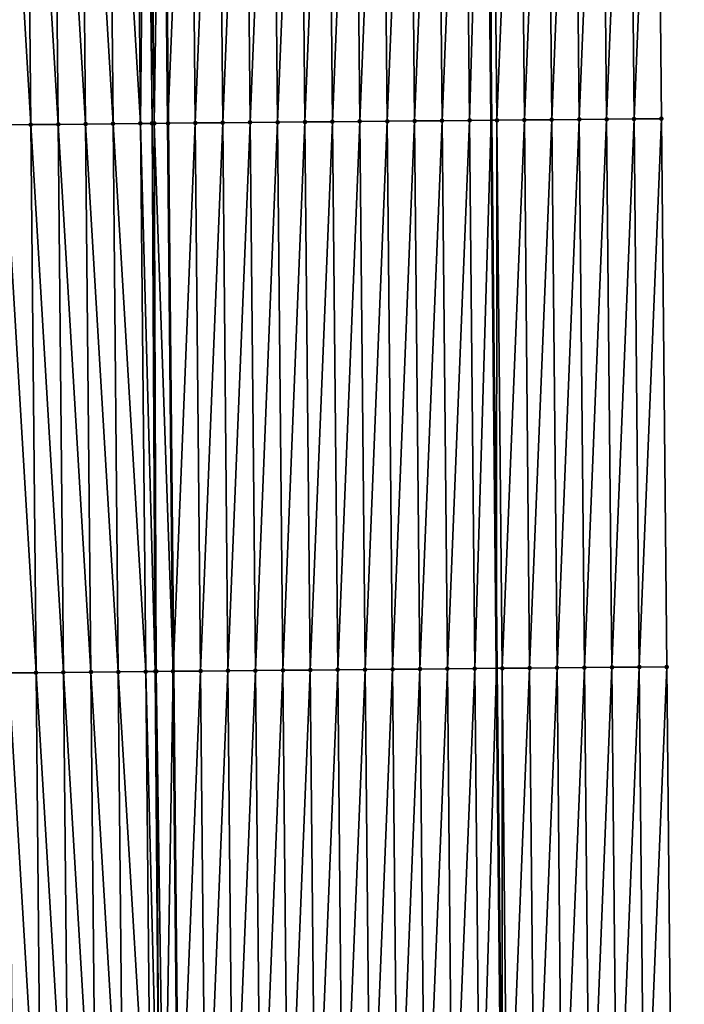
# Model space of a CAD drawing. Header units: feet. Extents: x 2007189 to 2022806, y 818621 to 837694.
# Tile 514 of 656: x 2011340 to 2011364, y 832195 to 832231. Entities that reach past the tile are written whole.
import ezdxf

# ---------------------------------------------------------------- set-up
doc = ezdxf.new("R2010")
doc.units = ezdxf.units.FT
doc.header["$MEASUREMENT"] = 0
for name, color, linetype, lineweight in [('EP_Travel Lane', 172, 'Continuous', 53), ('Road Shots', 141, 'Continuous', 100), ('Road X-Section', 40, 'Continuous', 13), ('STRIPING', 60, 'Continuous', 53)]:
    doc.layers.add(name, color=color, linetype=linetype, lineweight=lineweight)
doc.layers.add('I-77-MM17-21_SB-Surface-Border', color=7, linetype='Continuous')
doc.layers.add('I-77-MM17-21_SB-Surface-TIN', color=7, linetype='Continuous')

msp = doc.modelspace()

# ---------------------------------------------------------------- linework, layer by layer
at = {"layer": 'EP_Travel Lane'}
msp.add_polyline3d([(2011356.303865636, 832326.955355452, 312.9911040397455), (2011356.508024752, 832306.9613754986, 313.4390482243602), (2011356.712182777, 832286.9675023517, 313.891388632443), (2011356.916329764, 832266.9747101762, 314.3882226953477), (2011357.120475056, 832246.9820840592, 314.8918918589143), (2011357.324624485, 832226.9890527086, 315.3788812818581), (2011357.528767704, 832206.9966295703, 315.8909078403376), (2011357.732922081, 832187.0031137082, 316.3579517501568), (2011357.937070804, 832167.0101515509, 316.8477892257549), (2011358.186010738, 832147.0356922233, 317.3389536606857), (2011358.404212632, 832127.0430887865, 317.8372866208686), (2011358.622418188, 832107.0501497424, 318.3218235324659), (2011358.840621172, 832087.0574463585, 318.8160513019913), (2011359.050013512, 832067.0566647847, 319.3026306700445)], dxfattribs=at)
at = {"layer": 'I-77-MM17-21_SB-Surface-Border', "color": 3, "linetype": 'Continuous', "lineweight": -3}
msp.add_polyline3d([(2011360.576339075, 832326.9923546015, 312.8212288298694), (2011360.768798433, 832306.9985748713, 313.2820486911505), (2011362.961188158, 832287.0216548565, 313.6444405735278), (2011363.153639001, 832267.0287597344, 314.1416713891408), (2011363.346088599, 832247.0359939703, 314.6442266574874), (2011363.538540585, 832227.0429801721, 315.1365726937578), (2011363.730993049, 832207.0499166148, 315.6268744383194), (2011363.92344892, 832187.0564991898, 316.1026031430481), (2011364.115901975, 832167.0633742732, 316.5903754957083), (2011364.37155247, 832147.0969785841, 317.0826590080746), (2011363.589845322, 832127.0945013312, 317.6237905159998), (2011363.808091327, 832107.101773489, 318.1169875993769), (2011363.026387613, 832087.09898173, 318.6451965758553), (2011363.235850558, 832067.0959751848, 319.1299990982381)], dxfattribs=at)
at = {"layer": 'I-77-MM17-21_SB-Surface-TIN', "color": 128, "linetype": 'Continuous', "lineweight": -3}
for points in [[(2011341.539478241, 832226.8396879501, 315.4851669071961), (2011341.347023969, 832246.8329392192, 315.0025953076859), (2011340.347076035, 832246.8227175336, 314.978056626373)], [(2011342.539427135, 832226.8498099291, 315.5056016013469), (2011342.346972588, 832246.8430899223, 315.0242123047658), (2011341.347023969, 832246.8329392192, 315.0025953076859)], [(2011341.539478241, 832226.8396879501, 315.4851669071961), (2011342.539427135, 832226.8498099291, 315.5056016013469), (2011341.347023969, 832246.8329392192, 315.0025953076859)], [(2011343.539374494, 832226.8600915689, 315.53260803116), (2011343.346919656, 832246.8534017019, 315.0524592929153), (2011342.346972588, 832246.8430899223, 315.0242123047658)], [(2011342.539427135, 832226.8498099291, 315.5056016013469), (2011343.539374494, 832226.8600915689, 315.53260803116), (2011342.346972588, 832246.8430899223, 315.0242123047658)], [(2011344.539322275, 832226.8703292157, 315.5578036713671), (2011344.346867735, 832246.8636083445, 315.0763787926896), (2011343.346919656, 832246.8534017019, 315.0524592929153)], [(2011343.539374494, 832226.8600915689, 315.53260803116), (2011344.539322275, 832226.8703292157, 315.5578036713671), (2011343.346919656, 832246.8534017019, 315.0524592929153)], [(2011344.539322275, 832226.8703292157, 315.5578036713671), (2011344.737538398, 832246.8674762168, 315.0807945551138), (2011344.346867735, 832246.8636083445, 315.0763787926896)], [(2011344.539322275, 832226.8703292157, 315.5578036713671), (2011344.963610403, 832226.8745230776, 315.5623177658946), (2011344.737538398, 832246.8674762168, 315.0807945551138)], [(2011344.963610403, 832226.8745230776, 315.5623177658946), (2011344.836295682, 832246.8684315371, 315.0809874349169), (2011344.737538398, 832246.8674762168, 315.0807945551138)], [(2011345.043606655, 832226.8752974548, 315.5624962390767), (2011345.346767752, 832246.873276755, 315.0781654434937), (2011344.836295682, 832246.8684315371, 315.0809874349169)], [(2011344.963610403, 832226.8745230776, 315.5623177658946), (2011345.043606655, 832226.8752974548, 315.5624962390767), (2011344.836295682, 832246.8684315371, 315.0809874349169)], [(2011345.043606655, 832226.8752974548, 315.5624962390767), (2011345.539215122, 832226.8799379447, 315.5571368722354), (2011345.346767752, 832246.873276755, 315.0781654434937)], [(2011346.346777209, 832246.8826384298, 315.0672844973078), (2011345.346767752, 832246.873276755, 315.0781654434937), (2011345.539215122, 832226.8799379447, 315.5571368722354)], [(2011346.539231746, 832226.8893596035, 315.5487218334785), (2011346.346777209, 832246.8826384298, 315.0672844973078), (2011345.539215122, 832226.8799379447, 315.5571368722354)], [(2011346.539231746, 832226.8893596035, 315.5487218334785), (2011347.346735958, 832246.8917367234, 315.0455837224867), (2011346.346777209, 832246.8826384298, 315.0672844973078)], [(2011346.539231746, 832226.8893596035, 315.5487218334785), (2011347.53919, 832226.8985093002, 315.5291368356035), (2011347.346735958, 832246.8917367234, 315.0455837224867)], [(2011347.53919, 832226.8985093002, 315.5291368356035), (2011348.346694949, 832246.9008098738, 315.0228480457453), (2011347.346735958, 832246.8917367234, 315.0455837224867)], [(2011347.53919, 832226.8985093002, 315.5291368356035), (2011348.539149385, 832226.9075414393, 315.504713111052), (2011348.346694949, 832246.9008098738, 315.0228480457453)], [(2011348.539149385, 832226.9075414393, 315.504713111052), (2011349.346651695, 832246.9101162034, 315.0097101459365), (2011348.346694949, 832246.9008098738, 315.0228480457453)], [(2011348.539149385, 832226.9075414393, 315.504713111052), (2011349.539106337, 832226.9168264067, 315.4906959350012), (2011349.346651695, 832246.9101162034, 315.0097101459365)], [(2011349.539106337, 832226.9168264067, 315.4906959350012), (2011350.346608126, 832246.9194552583, 314.9979192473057), (2011349.346651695, 832246.9101162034, 315.0097101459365)], [(2011349.539106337, 832226.9168264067, 315.4906959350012), (2011350.539062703, 832226.9261722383, 315.4791839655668), (2011350.346608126, 832246.9194552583, 314.9979192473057)], [(2011350.539062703, 832226.9261722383, 315.4791839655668), (2011351.346564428, 832246.9288076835, 314.9866786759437), (2011350.346608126, 832246.9194552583, 314.9979192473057)], [(2011350.539062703, 832226.9261722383, 315.4791839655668), (2011351.539019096, 832226.9355152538, 315.4675560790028), (2011351.346564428, 832246.9288076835, 314.9866786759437)], [(2011351.539019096, 832226.9355152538, 315.4675560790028), (2011352.346520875, 832246.9381451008, 314.9748203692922), (2011351.346564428, 832246.9288076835, 314.9866786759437)], [(2011351.539019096, 832226.9355152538, 315.4675560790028), (2011352.538975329, 832226.9448748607, 315.4566111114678), (2011352.346520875, 832246.9381451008, 314.9748203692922)], [(2011352.538975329, 832226.9448748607, 315.4566111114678), (2011353.346477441, 832246.94747009, 314.962450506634), (2011352.346520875, 832246.9381451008, 314.9748203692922)], [(2011352.538975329, 832226.9448748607, 315.4566111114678), (2011353.538931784, 832226.9542114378, 315.4447182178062), (2011353.346477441, 832246.94747009, 314.962450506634)], [(2011353.538931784, 832226.9542114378, 315.4447182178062), (2011354.346434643, 832246.9567291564, 314.9473672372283), (2011353.346477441, 832246.94747009, 314.962450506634)], [(2011353.538931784, 832226.9542114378, 315.4447182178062), (2011354.538888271, 832226.9635447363, 315.4326903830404), (2011354.346434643, 832246.9567291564, 314.9473672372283)], [(2011354.538888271, 832226.9635447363, 315.4326903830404), (2011355.346392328, 832246.9659379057, 314.9302128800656), (2011354.346434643, 832246.9567291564, 314.9473672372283)], [(2011354.538888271, 832226.9635447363, 315.4326903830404), (2011355.538846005, 832226.972748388, 315.4153262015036), (2011355.346392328, 832246.9659379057, 314.9302128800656)], [(2011355.538846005, 832226.972748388, 315.4153262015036), (2011356.346351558, 832246.9749861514, 314.9064521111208), (2011355.346392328, 832246.9659379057, 314.9302128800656)], [(2011355.538846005, 832226.972748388, 315.4153262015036), (2011356.538805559, 832226.9817630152, 315.390181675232), (2011356.346351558, 832246.9749861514, 314.9064521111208)], [(2011356.538805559, 832226.9817630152, 315.390181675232), (2011357.120475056, 832246.9820840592, 314.8918918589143), (2011356.346351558, 832246.9749861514, 314.9064521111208)], [(2011356.538805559, 832226.9817630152, 315.390181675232), (2011357.324624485, 832226.9890527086, 315.3788812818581), (2011357.120475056, 832246.9820840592, 314.8918918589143)], [(2011357.346309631, 832246.9841547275, 314.887644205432), (2011357.120475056, 832246.9820840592, 314.8918918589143), (2011357.324624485, 832226.9890527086, 315.3788812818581)], [(2011357.538762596, 832226.9910391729, 315.3758018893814), (2011357.346309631, 832246.9841547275, 314.887644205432), (2011357.324624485, 832226.9890527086, 315.3788812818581)], [(2011357.538762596, 832226.9910391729, 315.3758018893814), (2011358.346270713, 832246.9930105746, 314.8559641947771), (2011357.346309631, 832246.9841547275, 314.887644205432)], [(2011357.538762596, 832226.9910391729, 315.3758018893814), (2011358.538722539, 832227.0000133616, 315.3489928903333), (2011358.346270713, 832246.9930105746, 314.8559641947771)], [(2011358.538722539, 832227.0000133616, 315.3489928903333), (2011359.34623471, 832247.0015636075, 314.8118201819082), (2011358.346270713, 832246.9930105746, 314.8559641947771)], [(2011358.538722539, 832227.0000133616, 315.3489928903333), (2011359.538687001, 832227.0085180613, 315.3028594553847), (2011359.34623471, 832247.0015636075, 314.8118201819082)], [(2011359.538687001, 832227.0085180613, 315.3028594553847), (2011360.346195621, 832247.0104372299, 314.7808718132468), (2011359.34623471, 832247.0015636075, 314.8118201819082)], [(2011359.538687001, 832227.0085180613, 315.3028594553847), (2011360.538648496, 832227.0173311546, 315.2694196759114), (2011360.346195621, 832247.0104372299, 314.7808718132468)], [(2011360.538648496, 832227.0173311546, 315.2694196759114), (2011361.346160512, 832247.0188974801, 314.7329088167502), (2011360.346195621, 832247.0104372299, 314.7808718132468)], [(2011360.538648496, 832227.0173311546, 315.2694196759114), (2011361.538612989, 832227.0258327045, 315.223156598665), (2011361.346160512, 832247.0188974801, 314.7329088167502)], [(2011361.538612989, 832227.0258327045, 315.223156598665), (2011362.346123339, 832247.0275720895, 314.6937689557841), (2011361.346160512, 832247.0188974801, 314.7329088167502)], [(2011361.538612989, 832227.0258327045, 315.223156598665), (2011362.538576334, 832227.034453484, 315.181801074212), (2011362.346123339, 832247.0275720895, 314.6937689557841)], [(2011362.538576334, 832227.034453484, 315.181801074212), (2011363.346088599, 832247.0359939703, 314.6442266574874), (2011362.346123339, 832247.0275720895, 314.6937689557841)], [(2011362.538576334, 832227.034453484, 315.181801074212), (2011363.538540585, 832227.0429801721, 315.1365726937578), (2011363.346088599, 832247.0359939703, 314.6442266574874)], [(2011340.539529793, 832226.8295195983, 315.4628234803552), (2011340.347076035, 832246.8227175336, 314.978056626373), (2011339.347126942, 832246.812616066, 314.9584661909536)], [(2011339.539580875, 832226.8194000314, 315.442488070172), (2011340.539529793, 832226.8295195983, 315.4628234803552), (2011339.347126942, 832246.812616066, 314.9584661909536)], [(2011340.539529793, 832226.8295195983, 315.4628234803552), (2011341.539478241, 832226.8396879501, 315.4851669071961), (2011340.347076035, 832246.8227175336, 314.978056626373)], [(2011340.731979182, 832206.8367755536, 315.966272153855), (2011340.539529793, 832226.8295195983, 315.4628234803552), (2011339.539580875, 832226.8194000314, 315.442488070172)], [(2011339.732030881, 832206.8265918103, 315.9432950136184), (2011340.731979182, 832206.8367755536, 315.966272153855), (2011339.539580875, 832226.8194000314, 315.442488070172)], [(2011341.73192753, 832206.846954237, 315.9890410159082), (2011341.539478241, 832226.8396879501, 315.4851669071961), (2011340.539529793, 832226.8295195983, 315.4628234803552)], [(2011340.731979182, 832206.8367755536, 315.966272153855), (2011341.73192753, 832206.846954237, 315.9890410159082), (2011340.539529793, 832226.8295195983, 315.4628234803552)], [(2011342.731875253, 832206.8571980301, 316.014489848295), (2011342.539427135, 832226.8498099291, 315.5056016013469), (2011341.539478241, 832226.8396879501, 315.4851669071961)], [(2011341.73192753, 832206.846954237, 315.9890410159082), (2011342.731875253, 832206.8571980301, 316.014489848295), (2011341.539478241, 832226.8396879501, 315.4851669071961)], [(2011343.731822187, 832206.8675236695, 316.0433075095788), (2011343.539374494, 832226.8600915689, 315.53260803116), (2011342.539427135, 832226.8498099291, 315.5056016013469)], [(2011342.731875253, 832206.8571980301, 316.014489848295), (2011343.731822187, 832206.8675236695, 316.0433075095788), (2011342.539427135, 832226.8498099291, 315.5056016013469)], [(2011344.731770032, 832206.877754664, 316.0682295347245), (2011344.539322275, 832226.8703292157, 315.5578036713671), (2011343.539374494, 832226.8600915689, 315.53260803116)], [(2011343.731822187, 832206.8675236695, 316.0433075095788), (2011344.731770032, 832206.877754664, 316.0682295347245), (2011343.539374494, 832226.8600915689, 315.53260803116)], [(2011345.077866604, 832206.8811787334, 316.0720389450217), (2011344.963610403, 832226.8745230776, 315.5623177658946), (2011344.539322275, 832226.8703292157, 315.5578036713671)], [(2011344.731770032, 832206.877754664, 316.0682295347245), (2011345.077866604, 832206.8811787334, 316.0720389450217), (2011344.539322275, 832226.8703292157, 315.5578036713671)], [(2011345.1180552, 832206.8815674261, 316.0721146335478), (2011345.043606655, 832226.8752974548, 315.5624962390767), (2011344.963610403, 832226.8745230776, 315.5623177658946)], [(2011345.077866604, 832206.8811787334, 316.0720389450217), (2011345.1180552, 832206.8815674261, 316.0721146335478), (2011344.963610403, 832226.8745230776, 315.5623177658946)], [(2011345.043606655, 832226.8752974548, 315.5624962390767), (2011345.731655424, 832206.8873333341, 316.0663287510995), (2011345.539215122, 832226.8799379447, 315.5571368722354)], [(2011345.1180552, 832206.8815674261, 316.0721146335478), (2011345.731655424, 832206.8873333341, 316.0663287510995), (2011345.043606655, 832226.8752974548, 315.5624962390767)], [(2011346.539231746, 832226.8893596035, 315.5487218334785), (2011345.539215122, 832226.8799379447, 315.5571368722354), (2011345.731655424, 832206.8873333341, 316.0663287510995)], [(2011346.731679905, 832206.8967433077, 316.0574298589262), (2011346.539231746, 832226.8893596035, 315.5487218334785), (2011345.731655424, 832206.8873333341, 316.0663287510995)], [(2011346.731679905, 832206.8967433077, 316.0574298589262), (2011347.53919, 832226.8985093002, 315.5291368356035), (2011346.539231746, 832226.8893596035, 315.5487218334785)], [(2011346.731679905, 832206.8967433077, 316.0574298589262), (2011347.731638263, 832206.9058822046, 316.037400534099), (2011347.53919, 832226.8985093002, 315.5291368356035)], [(2011347.731638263, 832206.9058822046, 316.037400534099), (2011348.539149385, 832226.9075414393, 315.504713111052), (2011347.53919, 832226.8985093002, 315.5291368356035)], [(2011347.731638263, 832206.9058822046, 316.037400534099), (2011348.731596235, 832206.9150612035, 316.0190218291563), (2011348.539149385, 832226.9075414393, 315.504713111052)], [(2011348.731596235, 832206.9150612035, 316.0190218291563), (2011349.539106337, 832226.9168264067, 315.4906959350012), (2011348.539149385, 832226.9075414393, 315.504713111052)], [(2011348.731596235, 832206.9150612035, 316.0190218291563), (2011349.731552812, 832206.9243851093, 316.0066075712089), (2011349.539106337, 832226.9168264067, 315.4906959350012)], [(2011349.731552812, 832206.9243851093, 316.0066075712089), (2011350.539062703, 832226.9261722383, 315.4791839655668), (2011349.539106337, 832226.9168264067, 315.4906959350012)], [(2011349.731552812, 832206.9243851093, 316.0066075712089), (2011350.731508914, 832206.9337583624, 315.9962244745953), (2011350.539062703, 832226.9261722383, 315.4791839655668)], [(2011350.731508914, 832206.9337583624, 315.9962244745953), (2011351.539019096, 832226.9355152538, 315.4675560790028), (2011350.539062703, 832226.9261722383, 315.4791839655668)], [(2011350.731508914, 832206.9337583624, 315.9962244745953), (2011351.731465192, 832206.9431133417, 315.9850892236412), (2011351.539019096, 832226.9355152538, 315.4675560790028)], [(2011351.731465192, 832206.9431133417, 315.9850892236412), (2011352.538975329, 832226.9448748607, 315.4566111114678), (2011351.539019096, 832226.9355152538, 315.4675560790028)], [(2011351.731465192, 832206.9431133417, 315.9850892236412), (2011352.731421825, 832206.952431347, 315.9724320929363), (2011352.538975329, 832226.9448748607, 315.4566111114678)], [(2011352.731421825, 832206.952431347, 315.9724320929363), (2011353.538931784, 832226.9542114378, 315.4447182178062), (2011352.538975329, 832226.9448748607, 315.4566111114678)], [(2011352.731421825, 832206.952431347, 315.9724320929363), (2011353.73137843, 832206.9617523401, 315.959897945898), (2011353.538931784, 832226.9542114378, 315.4447182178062)], [(2011353.73137843, 832206.9617523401, 315.959897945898), (2011354.538888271, 832226.9635447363, 315.4326903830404), (2011353.538931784, 832226.9542114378, 315.4447182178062)], [(2011353.73137843, 832206.9617523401, 315.959897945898), (2011354.73133515, 832206.9710613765, 315.9468716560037), (2011354.538888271, 832226.9635447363, 315.4326903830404)], [(2011354.73133515, 832206.9710613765, 315.9468716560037), (2011355.538846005, 832226.972748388, 315.4153262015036), (2011354.538888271, 832226.9635447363, 315.4326903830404)], [(2011354.73133515, 832206.9710613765, 315.9468716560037), (2011355.731292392, 832206.9803161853, 315.9316133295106), (2011355.538846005, 832226.972748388, 315.4153262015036)], [(2011355.731292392, 832206.9803161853, 315.9316133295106), (2011356.538805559, 832226.9817630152, 315.390181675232), (2011355.538846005, 832226.972748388, 315.4153262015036)], [(2011355.731292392, 832206.9803161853, 315.9316133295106), (2011356.731251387, 832206.9893889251, 315.9088609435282), (2011356.538805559, 832226.9817630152, 315.390181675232)], [(2011356.731251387, 832206.9893889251, 315.9088609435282), (2011357.324624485, 832226.9890527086, 315.3788812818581), (2011356.538805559, 832226.9817630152, 315.390181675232)], [(2011356.731251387, 832206.9893889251, 315.9088609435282), (2011357.528767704, 832206.9966295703, 315.8909078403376), (2011357.324624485, 832226.9890527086, 315.3788812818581)], [(2011357.538762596, 832226.9910391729, 315.3758018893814), (2011357.324624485, 832226.9890527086, 315.3788812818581), (2011357.528767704, 832206.9966295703, 315.8909078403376)], [(2011357.731210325, 832206.9984675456, 315.886350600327), (2011357.538762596, 832226.9910391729, 315.3758018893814), (2011357.528767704, 832206.9966295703, 315.8909078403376)], [(2011357.731210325, 832206.9984675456, 315.886350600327), (2011358.538722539, 832227.0000133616, 315.3489928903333), (2011357.538762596, 832226.9910391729, 315.3758018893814)], [(2011357.731210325, 832206.9984675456, 315.886350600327), (2011358.731172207, 832207.0072403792, 315.8512539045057), (2011358.538722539, 832227.0000133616, 315.3489928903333)], [(2011358.731172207, 832207.0072403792, 315.8512539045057), (2011359.538687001, 832227.0085180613, 315.3028594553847), (2011358.538722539, 832227.0000133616, 315.3489928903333)], [(2011358.731172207, 832207.0072403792, 315.8512539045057), (2011359.731137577, 832207.0156508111, 315.8012405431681), (2011359.538687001, 832227.0085180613, 315.3028594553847)], [(2011359.731137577, 832207.0156508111, 315.8012405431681), (2011360.538648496, 832227.0173311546, 315.2694196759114), (2011359.538687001, 832227.0085180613, 315.3028594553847)], [(2011359.731137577, 832207.0156508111, 315.8012405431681), (2011360.731099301, 832207.0244399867, 315.7668164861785), (2011360.538648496, 832227.0173311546, 315.2694196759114)], [(2011360.731099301, 832207.0244399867, 315.7668164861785), (2011361.538612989, 832227.0258327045, 315.223156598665), (2011360.538648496, 832227.0173311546, 315.2694196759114)], [(2011360.731099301, 832207.0244399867, 315.7668164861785), (2011361.731063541, 832207.0329677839, 315.7216339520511), (2011361.538612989, 832227.0258327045, 315.223156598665)], [(2011361.731063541, 832207.0329677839, 315.7216339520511), (2011362.538576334, 832227.034453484, 315.181801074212), (2011361.538612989, 832227.0258327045, 315.223156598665)], [(2011361.731063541, 832207.0329677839, 315.7216339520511), (2011362.731027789, 832207.0414947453, 315.6764170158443), (2011362.538576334, 832227.034453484, 315.181801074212)], [(2011362.731027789, 832207.0414947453, 315.6764170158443), (2011363.538540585, 832227.0429801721, 315.1365726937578), (2011362.538576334, 832227.034453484, 315.181801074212)], [(2011362.731027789, 832207.0414947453, 315.6764170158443), (2011363.730993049, 832207.0499166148, 315.6268744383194), (2011363.538540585, 832227.0429801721, 315.1365726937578)], [(2011353.923836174, 832186.9681402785, 316.4276172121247), (2011354.73133515, 832206.9710613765, 315.9468716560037), (2011353.73137843, 832206.9617523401, 315.959897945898)], [(2011353.923836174, 832186.9681402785, 316.4276172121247), (2011354.923793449, 832186.9773917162, 316.4122199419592), (2011354.73133515, 832206.9710613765, 315.9468716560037)], [(2011354.923793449, 832186.9773917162, 316.4122199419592), (2011355.731292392, 832206.9803161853, 315.9316133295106), (2011354.73133515, 832206.9710613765, 315.9468716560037)], [(2011354.923793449, 832186.9773917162, 316.4122199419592), (2011355.923750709, 832186.9866446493, 316.3968842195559), (2011355.731292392, 832206.9803161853, 315.9316133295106)], [(2011355.923750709, 832186.9866446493, 316.3968842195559), (2011356.731251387, 832206.9893889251, 315.9088609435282), (2011355.731292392, 832206.9803161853, 315.9316133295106)], [(2011355.923750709, 832186.9866446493, 316.3968842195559), (2011356.923708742, 832186.9958172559, 316.3782422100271), (2011356.731251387, 832206.9893889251, 315.9088609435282)], [(2011356.923708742, 832186.9958172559, 316.3782422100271), (2011357.528767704, 832206.9966295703, 315.8909078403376), (2011356.731251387, 832206.9893889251, 315.9088609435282)], [(2011356.923708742, 832186.9958172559, 316.3782422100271), (2011357.732922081, 832187.0031137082, 316.3579517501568), (2011357.528767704, 832206.9966295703, 315.8909078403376)], [(2011357.731210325, 832206.9984675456, 315.886350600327), (2011357.528767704, 832206.9966295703, 315.8909078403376), (2011357.732922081, 832187.0031137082, 316.3579517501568)], [(2011357.92366828, 832187.004833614, 316.3531689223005), (2011358.731172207, 832207.0072403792, 315.8512539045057), (2011357.731210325, 832206.9984675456, 315.886350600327)], [(2011357.92366828, 832187.004833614, 316.3531689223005), (2011357.731210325, 832206.9984675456, 315.886350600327), (2011357.732922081, 832187.0031137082, 316.3579517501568)], [(2011357.92366828, 832187.004833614, 316.3531689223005), (2011358.92362905, 832187.0137218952, 316.3228239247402), (2011358.731172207, 832207.0072403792, 315.8512539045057)], [(2011358.92362905, 832187.0137218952, 316.3228239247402), (2011359.731137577, 832207.0156508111, 315.8012405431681), (2011358.731172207, 832207.0072403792, 315.8512539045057)], [(2011358.92362905, 832187.0137218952, 316.3228239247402), (2011359.923593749, 832187.022202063, 316.2756807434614), (2011359.731137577, 832207.0156508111, 315.8012405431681)], [(2011359.923593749, 832187.022202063, 316.2756807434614), (2011360.731099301, 832207.0244399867, 315.7668164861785), (2011359.731137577, 832207.0156508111, 315.8012405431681)], [(2011359.923593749, 832187.022202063, 316.2756807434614), (2011360.923555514, 832187.0309869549, 316.2410801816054), (2011360.731099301, 832207.0244399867, 315.7668164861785)], [(2011360.923555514, 832187.0309869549, 316.2410801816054), (2011361.731063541, 832207.0329677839, 315.7216339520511), (2011360.731099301, 832207.0244399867, 315.7668164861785)], [(2011360.923555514, 832187.0309869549, 316.2410801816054), (2011361.923520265, 832187.0394616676, 316.1937124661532), (2011361.731063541, 832207.0329677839, 315.7216339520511)], [(2011361.923520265, 832187.0394616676, 316.1937124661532), (2011362.731027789, 832207.0414947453, 315.6764170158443), (2011361.731063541, 832207.0329677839, 315.7216339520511)], [(2011361.923520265, 832187.0394616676, 316.1937124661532), (2011362.923484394, 832187.0480010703, 316.149007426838), (2011362.731027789, 832207.0414947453, 315.6764170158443)], [(2011362.923484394, 832187.0480010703, 316.149007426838), (2011363.730993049, 832207.0499166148, 315.6268744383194), (2011362.731027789, 832207.0414947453, 315.6764170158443)], [(2011362.923484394, 832187.0480010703, 316.149007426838), (2011363.92344892, 832187.0564991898, 316.1026031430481), (2011363.730993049, 832207.0499166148, 315.6268744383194)], [(2011340.924432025, 832186.8436726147, 316.4549496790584), (2011340.731979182, 832206.8367755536, 315.966272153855), (2011339.732030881, 832206.8265918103, 315.9432950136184)], [(2011339.924483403, 832186.8335223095, 316.4333490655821), (2011340.924432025, 832186.8436726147, 316.4549496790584), (2011339.732030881, 832206.8265918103, 315.9432950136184)], [(2011341.924381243, 832186.8537609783, 316.4740007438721), (2011341.73192753, 832206.846954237, 315.9890410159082), (2011340.731979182, 832206.8367755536, 315.966272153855)], [(2011340.924432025, 832186.8436726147, 316.4549496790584), (2011341.924381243, 832186.8537609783, 316.4740007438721), (2011340.731979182, 832206.8367755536, 315.966272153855)], [(2011342.924330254, 832186.8638709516, 316.4939412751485), (2011342.731875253, 832206.8571980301, 316.014489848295), (2011341.73192753, 832206.846954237, 315.9890410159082)], [(2011341.924381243, 832186.8537609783, 316.4740007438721), (2011342.924330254, 832186.8638709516, 316.4939412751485), (2011341.73192753, 832206.846954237, 315.9890410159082)], [(2011343.924278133, 832186.8740983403, 316.518714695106), (2011343.731822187, 832206.8675236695, 316.0433075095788), (2011342.731875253, 832206.8571980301, 316.014489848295)], [(2011342.924330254, 832186.8638709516, 316.4939412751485), (2011343.924278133, 832186.8740983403, 316.518714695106), (2011342.731875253, 832206.8571980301, 316.014489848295)], [(2011344.924225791, 832186.8843488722, 316.5444407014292), (2011344.731770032, 832206.877754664, 316.0682295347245), (2011343.731822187, 832206.8675236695, 316.0433075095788)], [(2011343.924278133, 832186.8740983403, 316.518714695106), (2011344.924225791, 832186.8843488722, 316.5444407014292), (2011343.731822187, 832206.8675236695, 316.0433075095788)], [(2011345.231328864, 832186.8873784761, 316.547463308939), (2011345.077866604, 832206.8811787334, 316.0720389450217), (2011344.731770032, 832206.877754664, 316.0682295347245)], [(2011344.924225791, 832186.8843488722, 316.5444407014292), (2011345.231328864, 832186.8873784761, 316.547463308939), (2011344.731770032, 832206.877754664, 316.0682295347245)], [(2011345.231328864, 832186.8873784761, 316.547463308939), (2011345.1180552, 832206.8815674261, 316.0721146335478), (2011345.077866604, 832206.8811787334, 316.0720389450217)], [(2011345.399320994, 832186.8890045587, 316.5478335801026), (2011345.731655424, 832206.8873333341, 316.0663287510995), (2011345.1180552, 832206.8815674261, 316.0721146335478)], [(2011345.231328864, 832186.8873784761, 316.547463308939), (2011345.399320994, 832186.8890045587, 316.5478335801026), (2011345.1180552, 832206.8815674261, 316.0721146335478)], [(2011345.399320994, 832186.8890045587, 316.5478335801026), (2011345.924103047, 832186.8939683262, 316.5442214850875), (2011345.731655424, 832206.8873333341, 316.0663287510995)], [(2011346.731679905, 832206.8967433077, 316.0574298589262), (2011345.731655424, 832206.8873333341, 316.0663287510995), (2011345.924103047, 832186.8939683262, 316.5442214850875)], [(2011346.924136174, 832186.9032844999, 316.5314584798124), (2011346.731679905, 832206.8967433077, 316.0574298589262), (2011345.924103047, 832186.8939683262, 316.5442214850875)], [(2011346.924136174, 832186.9032844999, 316.5314584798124), (2011347.731638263, 832206.9058822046, 316.037400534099), (2011346.731679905, 832206.8967433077, 316.0574298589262)], [(2011346.924136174, 832186.9032844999, 316.5314584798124), (2011347.924094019, 832186.9124767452, 316.5136248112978), (2011347.731638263, 832206.9058822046, 316.037400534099)], [(2011347.924094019, 832186.9124767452, 316.5136248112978), (2011348.731596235, 832206.9150612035, 316.0190218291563), (2011347.731638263, 832206.9058822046, 316.037400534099)], [(2011347.924094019, 832186.9124767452, 316.5136248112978), (2011348.924052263, 832186.9216274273, 316.4940803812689), (2011348.731596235, 832206.9150612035, 316.0190218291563)], [(2011348.924052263, 832186.9216274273, 316.4940803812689), (2011349.731552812, 832206.9243851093, 316.0066075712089), (2011348.731596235, 832206.9150612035, 316.0190218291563)], [(2011348.924052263, 832186.9216274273, 316.4940803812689), (2011349.924009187, 832186.9309152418, 316.4801803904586), (2011349.731552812, 832206.9243851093, 316.0066075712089)], [(2011349.924009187, 832186.9309152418, 316.4801803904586), (2011350.731508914, 832206.9337583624, 315.9962244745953), (2011349.731552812, 832206.9243851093, 316.0066075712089)], [(2011349.924009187, 832186.9309152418, 316.4801803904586), (2011350.923965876, 832186.9402275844, 316.4672899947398), (2011350.731508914, 832206.9337583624, 315.9962244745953)], [(2011350.923965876, 832186.9402275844, 316.4672899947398), (2011351.731465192, 832206.9431133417, 315.9850892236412), (2011350.731508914, 832206.9337583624, 315.9962244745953)], [(2011350.923965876, 832186.9402275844, 316.4672899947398), (2011351.923922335, 832186.949563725, 316.4553791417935), (2011351.731465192, 832206.9431133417, 315.9850892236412)], [(2011351.923922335, 832186.949563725, 316.4553791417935), (2011352.731421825, 832206.952431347, 315.9724320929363), (2011351.731465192, 832206.9431133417, 315.9850892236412)], [(2011351.923922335, 832186.949563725, 316.4553791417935), (2011352.923879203, 832186.9588573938, 316.4417201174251), (2011352.731421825, 832206.952431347, 315.9724320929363)], [(2011352.923879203, 832186.9588573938, 316.4417201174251), (2011353.73137843, 832206.9617523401, 315.959897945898), (2011352.731421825, 832206.952431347, 315.9724320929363)], [(2011352.923879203, 832186.9588573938, 316.4417201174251), (2011353.923836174, 832186.9681402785, 316.4276172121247), (2011353.73137843, 832206.9617523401, 315.959897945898)]]:
    msp.add_3dface(points, dxfattribs=at)
at = {"layer": 'Road Shots', "lineweight": 100}
for p in [(2011340.539529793, 832226.8295195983, 315.4628234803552), (2011341.539478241, 832226.8396879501, 315.4851669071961), (2011342.539427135, 832226.8498099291, 315.5056016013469), (2011343.539374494, 832226.8600915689, 315.53260803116), (2011344.539322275, 832226.8703292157, 315.5578036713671), (2011344.963610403, 832226.8745230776, 315.5623177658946), (2011345.043606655, 832226.8752974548, 315.5624962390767), (2011345.539276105, 832226.8799385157, 315.5571362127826), (2011346.539231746, 832226.8893596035, 315.5487218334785), (2011347.53919, 832226.8985093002, 315.5291368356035), (2011348.539149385, 832226.9075414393, 315.504713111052), (2011349.539106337, 832226.9168264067, 315.4906959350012), (2011350.539062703, 832226.9261722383, 315.4791839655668), (2011351.539019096, 832226.9355152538, 315.4675560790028), (2011352.538975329, 832226.9448748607, 315.4566111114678), (2011353.538931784, 832226.9542114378, 315.4447182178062), (2011354.538888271, 832226.9635447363, 315.4326903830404), (2011355.538846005, 832226.972748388, 315.4153262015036), (2011356.538805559, 832226.9817630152, 315.390181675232), (2011357.538762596, 832226.9910391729, 315.3758018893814), (2011358.538722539, 832227.0000133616, 315.3489928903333), (2011359.538687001, 832227.0085180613, 315.3028594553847), (2011360.538648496, 832227.0173311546, 315.2694196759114), (2011361.538612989, 832227.0258327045, 315.223156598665), (2011362.538576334, 832227.034453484, 315.181801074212), (2011363.538540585, 832227.0429801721, 315.1365726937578), (2011354.73133515, 832206.9710613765, 315.9468716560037), (2011355.731292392, 832206.9803161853, 315.9316133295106), (2011356.731251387, 832206.9893889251, 315.9088609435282), (2011357.731210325, 832206.9984675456, 315.886350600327), (2011358.731172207, 832207.0072403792, 315.8512539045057), (2011359.731137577, 832207.0156508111, 315.8012405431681), (2011360.731099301, 832207.0244399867, 315.7668164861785), (2011361.731063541, 832207.0329677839, 315.7216339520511), (2011362.731027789, 832207.0414947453, 315.6764170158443), (2011363.730993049, 832207.0499166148, 315.6268744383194), (2011340.731979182, 832206.8367755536, 315.966272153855), (2011341.73192753, 832206.846954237, 315.9890410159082), (2011342.731875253, 832206.8571980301, 316.014489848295), (2011343.731822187, 832206.8675236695, 316.0433075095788), (2011344.731770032, 832206.877754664, 316.0682295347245), (2011345.077866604, 832206.8811787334, 316.0720389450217), (2011345.1180552, 832206.8815674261, 316.0721146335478), (2011345.73172415, 832206.8873339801, 316.0663281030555), (2011346.731679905, 832206.8967433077, 316.0574298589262), (2011347.731638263, 832206.9058822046, 316.037400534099), (2011348.731596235, 832206.9150612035, 316.0190218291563), (2011349.731552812, 832206.9243851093, 316.0066075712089), (2011350.731508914, 832206.9337583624, 315.9962244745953), (2011351.731465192, 832206.9431133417, 315.9850892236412), (2011352.731421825, 832206.952431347, 315.9724320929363), (2011353.73137843, 832206.9617523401, 315.959897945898)]:
    msp.add_point(p, dxfattribs=at)
at = {"layer": 'Road X-Section', "extrusion": (0.009622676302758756, -0.9996586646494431, 0.02428905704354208), "elevation": -812580.6198419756, "flags": 128}
msp.add_lwpolyline([(2019280.974161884, 20057.87112711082), (2019279.974161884, 20057.91636883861), (2019278.974161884, 20057.95773656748), (2019277.974161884, 20058.0040132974), (2019276.974161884, 20058.03746294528), (2019275.974161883, 20058.08360999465), (2019274.974161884, 20058.1104269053), (2019273.974161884, 20058.12481093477), (2019272.974161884, 20058.14996288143), (2019271.974161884, 20058.16733218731), (2019270.974161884, 20058.17936357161), (2019269.974161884, 20058.19125997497), (2019268.974161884, 20058.20220817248), (2019267.974161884, 20058.21383949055), (2019266.974161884, 20058.22535485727), (2019265.974161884, 20058.23937616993), (2019264.974161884, 20058.26380710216), (2019263.974161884, 20058.28339787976), (2019262.974161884, 20058.29181474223), (2019262.478470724, 20058.29717635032), (2019262.398470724, 20058.29699782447), (2019261.974161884, 20058.29248239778), (2019260.974161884, 20058.2672793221), (2019259.974161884, 20058.24026492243), (2019258.974161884, 20058.2198241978), (2019257.974161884, 20058.1974741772), (2019256.974161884, 20058.17713276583), (2019255.974161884, 20058.15503592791), (2019254.974161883, 20058.13287572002), (2019253.974161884, 20058.11066335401), (2019252.974161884, 20058.08912470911), (2019251.974161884, 20058.06600493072), (2019250.974161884, 20058.03821612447), (2019249.974161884, 20058.0188031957), (2019248.974161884, 20057.99764176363), (2019247.974161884, 20057.98347121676), (2019246.974161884, 20057.96558310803), (2019245.974161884, 20057.94534209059), (2019244.974161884, 20057.92777448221), (2019243.974161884, 20057.91090231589), (2019242.974161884, 20057.89308048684), (2019241.974161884, 20057.87947052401), (2019240.974161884, 20057.86160168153), (2019239.974161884, 20057.84300830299), (2019238.974161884, 20057.82341801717), (2019238.926280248, 20057.82196050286), (2019237.974161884, 20057.7919461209), (2019236.974161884, 20057.76721136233), (2019235.974161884, 20057.72800039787), (2019234.974161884, 20057.69263781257), (2019233.974161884, 20057.65838645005), (2019233.124946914, 20057.62749370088)], dxfattribs=at)
at = {"layer": 'Road X-Section', "extrusion": (0.009622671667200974, -0.9996586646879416, 0.02428905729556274), "elevation": -812560.6291976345, "flags": 128}
msp.add_lwpolyline([(2019280.970392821, 20057.87608132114), (2019279.970392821, 20057.92563851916), (2019278.970392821, 20057.97086879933), (2019277.970392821, 20058.01606466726), (2019276.970392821, 20058.05049888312), (2019275.970392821, 20058.10052700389), (2019274.970392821, 20058.13563405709), (2019273.970392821, 20058.15815104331), (2019272.970392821, 20058.18091014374), (2019271.970392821, 20058.19617297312), (2019270.970392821, 20058.2092031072), (2019269.970392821, 20058.22174095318), (2019268.970392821, 20058.23440181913), (2019267.970392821, 20058.24554035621), (2019266.970392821, 20058.25592651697), (2019265.970392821, 20058.26834443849), (2019264.970392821, 20058.28672856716), (2019263.970392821, 20058.30676380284), (2019262.970392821, 20058.31566467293), (2019262.356696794, 20058.32145291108), (2019262.316506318, 20058.32137720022), (2019261.97039282, 20058.31756666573), (2019260.970392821, 20058.29263728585), (2019259.970392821, 20058.2638111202), (2019258.970392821, 20058.23835477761), (2019257.970392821, 20058.21557919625), (2019256.970392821, 20058.19259527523), (2019255.970392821, 20058.16740814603), (2019254.970392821, 20058.14458469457), (2019253.970392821, 20058.12093850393), (2019252.970392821, 20058.10019533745), (2019251.970392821, 20058.07742638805), (2019250.970392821, 20058.04867876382), (2019249.970392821, 20058.03464543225), (2019248.970392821, 20058.01287529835), (2019247.970392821, 20057.99163660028), (2019246.970392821, 20057.97490420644), (2019245.970392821, 20057.95008303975), (2019244.970392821, 20057.92864356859), (2019243.970392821, 20057.91112289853), (2019242.970392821, 20057.89301939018), (2019241.970392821, 20057.87670688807), (2019240.970392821, 20057.85396121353), (2019239.970392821, 20057.82784671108), (2019238.970392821, 20057.80634024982), (2019238.744125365, 20057.79988905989), (2019237.970392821, 20057.784204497), (2019236.970392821, 20057.74885068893), (2019235.970392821, 20057.71025768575), (2019234.970392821, 20057.67253225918), (2019233.970392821, 20057.63606825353), (2019233.200125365, 20057.60834379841)], dxfattribs=at)
at = {"layer": 'STRIPING'}
msp.add_polyline3d([(2011344.576977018, 832326.8467623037, 313.1676432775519), (2011344.769432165, 832306.8526155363, 313.6133587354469), (2011344.961881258, 832286.8590977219, 314.0849622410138), (2011345.154324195, 832266.8662194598, 314.5828900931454), (2011345.346767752, 832246.873276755, 315.0781654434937), (2011345.539215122, 832226.8799379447, 315.5571368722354), (2011345.731655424, 832206.8873333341, 316.0663287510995), (2011345.924103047, 832186.8939683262, 316.5442214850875), (2011346.116544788, 832166.9012142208, 317.0472596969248), (2011346.372490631, 832146.9121017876, 317.5595958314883), (2011346.59073955, 832126.9191060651, 318.0417867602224), (2011346.808992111, 832106.9257767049, 318.5102648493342), (2011347.027241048, 832086.9327792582, 318.9923852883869), (2011347.236612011, 832066.9388969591, 319.4902768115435)], dxfattribs=at)

doc.saveas('drawing.dxf')
